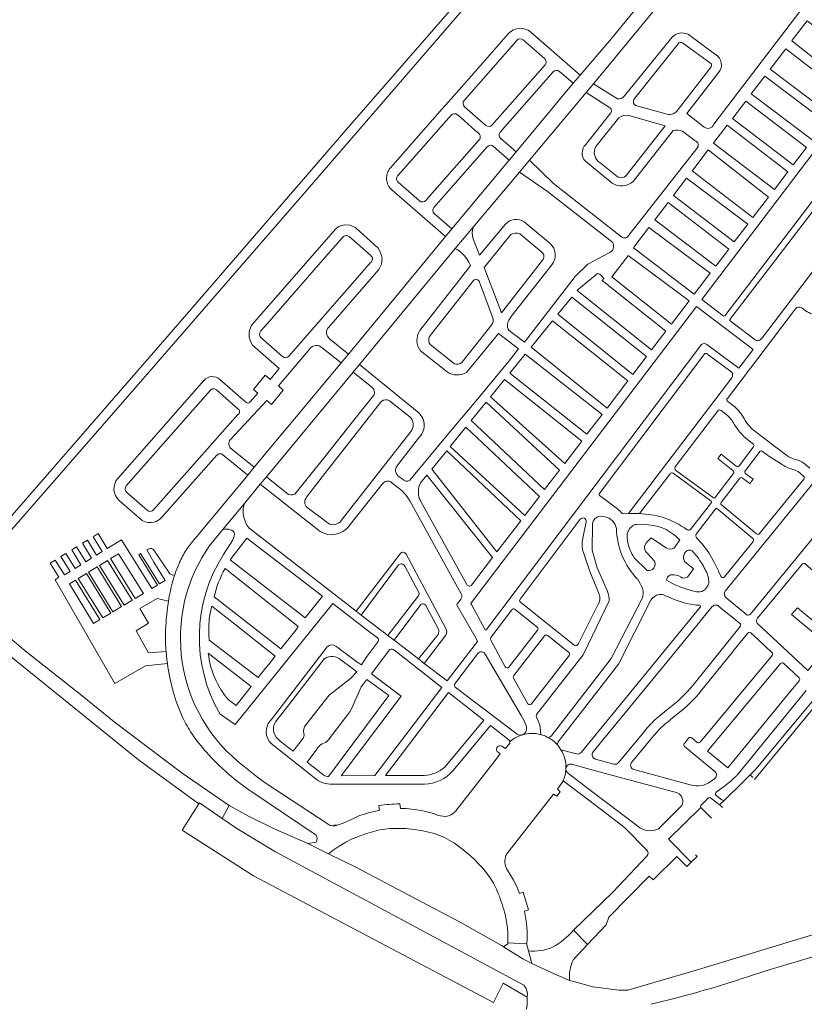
# Model space of a CAD drawing. Extents: x 145000 to 155000, y 457500 to 470000.
# Tile 346 of 548: x 149433 to 149608, y 464752 to 464972. Entities that reach past the tile are written whole.
import ezdxf

# ---------------------------------------------------------------- set-up
doc = ezdxf.new("R2010")
doc.units = 0
doc.header["$LTSCALE"] = 0.2
doc.header["$MEASUREMENT"] = 0
doc.layers.add('kant verharding', color=252, linetype='Continuous', lineweight=0)

msp = doc.modelspace()

# ---------------------------------------------------------------- linework, layer by layer
at = {"layer": 'kant verharding', "lineweight": 0}
for p, q in [((149560.93, 464957.49), (149582.02, 464983.12)), ((149542.01, 464968.66), (149540.95, 464967.47)), ((149557.95, 464959.37), (149546.92, 464968.97)), ((149582.05, 464968.41), (149588.09, 464963.95)), ((149531.56, 464956.79), (149540.95, 464967.47)), ((149543.85, 464967.14), (149532.09, 464953.76)), ((149550.01, 464963.1), (149545.26, 464967.23)), ((149567.8, 464954.78), (149578.03, 464967.42)), ((149579.71, 464966.39), (149570.11, 464954.27)), ((149587, 464961.97), (149580.68, 464966.6)), ((149538.34, 464948.29), (149550.11, 464961.68)), ((149551.92, 464960.11), (149540.15, 464946.72)), ((149556.36, 464957.58), (149553.33, 464960.21)), ((149579.72, 464951.72), (149587.05, 464961.22)), ((149543.67, 464942.32), (149556.36, 464957.58)), ((149557.95, 464959.37), (149556.36, 464957.58)), ((149559.29, 464955.54), (149560.93, 464957.49)), ((149560.93, 464957.49), (149566.25, 464954.08)), ((149531.56, 464956.79), (149526.73, 464951.29)), ((149546.63, 464940.45), (149559.29, 464955.54)), ((149564.71, 464952.06), (149559.29, 464955.54)), ((149526.73, 464951.29), (149515.71, 464938.77)), ((149532.17, 464952.36), (149536.93, 464948.2)), ((149559.16, 464943.97), (149564.76, 464951.02)), ((149570.24, 464952.62), (149577.26, 464950.7)), ((149529.2, 464950.47), (149518.17, 464937.92)), ((149531.42, 464949.85), (149530.61, 464950.56)), ((149534.49, 464947.17), (149531.42, 464949.85)), ((149566.54, 464949.92), (149561.43, 464943.49)), ((149535.35, 464946.42), (149534.49, 464947.17)), ((149578.59, 464947.05), (149569.71, 464935.69)), ((149583.49, 464944.76), (149580.71, 464946.92)), ((149524.41, 464932.45), (149535.45, 464945.01)), ((149540.24, 464945.31), (149543.67, 464942.32)), ((149537.26, 464943.43), (149525.39, 464929.93)), ((149542.15, 464940.49), (149538.67, 464943.53)), ((149542.15, 464940.49), (149543.67, 464942.32)), ((149568.77, 464923.74), (149583.89, 464943.06)), ((149590.09, 464905.79), (149618.76, 464943.34)), ((149619.71, 464942.24), (149591.25, 464904.95)), ((149529.38, 464925.13), (149542.15, 464940.49)), ((149544.4, 464937.8), (149546.63, 464940.45)), ((149565.04, 464935.32), (149559.09, 464940.21)), ((149518.17, 464937.92), (149517.31, 464936.94)), ((149534.12, 464925.54), (149544.4, 464937.8)), ((149562.39, 464939.85), (149566.1, 464936.86)), ((149517.4, 464935.53), (149522.16, 464931.4)), ((149598.25, 464900.66), (149626.03, 464937.19)), ((149516.04, 464933.82), (149521.74, 464928.84)), ((149523.57, 464931.49), (149524.41, 464932.45)), ((149521.74, 464928.84), (149527.96, 464923.42)), ((149525.48, 464928.51), (149529.38, 464925.13)), ((149527.96, 464923.42), (149529.38, 464925.13)), ((149530.14, 464920.75), (149534.12, 464925.54)), ((149551.25, 464921.88), (149545.46, 464926.72)), ((149505.12, 464923.33), (149500.74, 464918.31)), ((149506.35, 464897.28), (149527.96, 464923.42)), ((149511.34, 464919.19), (149506.53, 464923.42)), ((149544.5, 464924.06), (149549.36, 464919.99)), ((149508.82, 464894.96), (149530.14, 464920.75)), ((149500.74, 464918.31), (149487.75, 464903.41)), ((149506.9, 464912.63), (149511.29, 464917.67)), ((149534.17, 464913.68), (149524.42, 464901.19)), ((149496.7, 464900.93), (149506.9, 464912.63)), ((149538.43, 464905.48), (149535.5, 464913.32)), ((149605.85, 464907.35), (149590.68, 464887.41)), ((149607.73, 464907.19), (149607.24, 464907.55)), ((149487.75, 464903.41), (149486.81, 464902.34)), ((149531.59, 464895.37), (149538.35, 464903.92)), ((149591.32, 464904.64), (149596.85, 464900.47)), ((149486.89, 464900.94), (149491.71, 464896.72)), ((149493.12, 464896.82), (149496.7, 464900.93)), ((149506.35, 464897.28), (149502.16, 464900.69)), ((149504.74, 464895.33), (149500.5, 464898.68)), ((149524.57, 464899.39), (149529.97, 464895.11)), ((149537.07, 464835.95), (149584.91, 464899.41)), ((149504.74, 464895.33), (149506.35, 464897.28)), ((149522.42, 464897.98), (149528.3, 464893.32)), ((149585.69, 464897.42), (149562.15, 464866.17)), ((149586.34, 464897.21), (149591.45, 464893.4)), ((149507.39, 464893.23), (149508.82, 464894.96)), ((149521.65, 464884.48), (149508.82, 464894.96)), ((149488.09, 464869.9), (149507.39, 464893.23)), ((149511.59, 464889.91), (149507.39, 464893.23)), ((149474.21, 464891.42), (149455.03, 464869.59)), ((149483.5, 464886.53), (149477.75, 464891.64)), ((149475.59, 464889.19), (149456.91, 464867.94)), ((149481.89, 464884.95), (149477.01, 464889.28)), ((149507.58, 464882.53), (149512.03, 464888.11)), ((149520.01, 464883.33), (149515.46, 464886.86)), ((149590.77, 464886.71), (149592.35, 464885.49)), ((149462.97, 464862.58), (149481.77, 464883.79)), ((149588.57, 464884.63), (149579.08, 464872.15)), ((149590.74, 464883.59), (149589.27, 464884.72)), ((149501.12, 464874.41), (149507.58, 464882.53)), ((149504.77, 464860.18), (149520.31, 464880.08)), ((149618.19, 464878.96), (149590.23, 464844.45)), ((149593.29, 464872.37), (149596.53, 464876.64)), ((149596.49, 464877.19), (149595.24, 464878.17)), ((149464.84, 464860.92), (149477.08, 464874.73)), ((149478.43, 464874.86), (149483.96, 464870.32)), ((149480.38, 464876.12), (149485.41, 464872.06)), ((149494.46, 464866.05), (149501.12, 464874.41)), ((149598.01, 464875.62), (149594.73, 464871.34)), ((149595.73, 464839.29), (149624.24, 464874.11)), ((149483.96, 464870.32), (149485.41, 464872.06)), ((149607.7, 464872.97), (149609.05, 464871.88)), ((149483.96, 464870.32), (149472.22, 464856.2)), ((149486.74, 464868.27), (149488.09, 464869.9)), ((149488.09, 464869.9), (149492.63, 464866.28)), ((149571.16, 464861.75), (149577.92, 464870.64)), ((149578.62, 464870.74), (149587.08, 464864.51)), ((149579.18, 464871.45), (149587.59, 464865.26)), ((149587.87, 464865.25), (149591.96, 464870.59)), ((149483.21, 464864.01), (149486.74, 464868.27)), ((149486.74, 464868.27), (149500.04, 464857.77)), ((149506.48, 464858.98), (149513.89, 464868.29)), ((149515.94, 464868.71), (149517.16, 464867.74)), ((149593.46, 464869.67), (149589.3, 464864.23)), ((149597.87, 464857.29), (149607.69, 464869.41)), ((149456.99, 464866.53), (149461.56, 464862.49)), ((149562.22, 464865.77), (149565.92, 464863.05)), ((149455.34, 464864.66), (149459.9, 464860.62)), ((149478.32, 464858.11), (149483.21, 464864.01)), ((149532.73, 464845.98), (149522.49, 464864.46)), ((149587.13, 464864.23), (149582.5, 464858.24)), ((149589.37, 464863.67), (149597.16, 464857.22)), ((149497.16, 464863.11), (149501.83, 464859.6)), ((149562.36, 464861.14), (149563.46, 464861.03)), ((149587.9, 464862.55), (149583.72, 464857.15)), ((149596.35, 464856.21), (149588.61, 464862.63)), ((149557.95, 464860.5), (149544.55, 464842.71)), ((149558.5, 464856.24), (149559.29, 464859.89)), ((149475.7, 464854.95), (149478.32, 464858.11)), ((149508.06, 464840.04), (149484.18, 464858.58)), ((149580.08, 464855.89), (149578.84, 464854.06)), ((149590.08, 464847.68), (149596.42, 464855.51)), ((149463.08, 464853.6), (149466.42, 464848.68)), ((149508.06, 464840.04), (149517.88, 464852.8)), ((149519.18, 464852.68), (149528, 464836.15)), ((149572.99, 464852.82), (149574.49, 464851.14)), ((149509.22, 464839.15), (149517.53, 464850.33)), ((149518.88, 464850.07), (149522.04, 464844.15)), ((149572.85, 464849.05), (149569.95, 464851.93)), ((149597.42, 464838.48), (149607.43, 464850.57)), ((149466.89, 464848.16), (149467.64, 464847.97)), ((149467.28, 464846.78), (149467.64, 464847.97)), ((149588.7, 464848.97), (149588.72, 464848.95)), ((149588.72, 464848.95), (149589.24, 464847.79)), ((149579.08, 464842.56), (149576.78, 464843.5)), ((149466.29, 464842.25), (149466.21, 464841.68)), ((149521.91, 464843.38), (149515.13, 464834.61)), ((149516.52, 464833.55), (149522.5, 464841.51)), ((149523.47, 464841.46), (149526.38, 464836.01)), ((149531.44, 464842.8), (149530.67, 464841.78)), ((149533.71, 464841.54), (149536.72, 464835.99)), ((149544.64, 464842.02), (149556.62, 464832.44)), ((149590.38, 464843.05), (149595.03, 464839.22)), ((149475.93, 464841.12), (149481.04, 464837.1)), ((149508.06, 464840.04), (149509.22, 464839.15)), ((149509.22, 464839.15), (149515.13, 464834.61)), ((149538.07, 464834.12), (149542.74, 464840.32)), ((149543.45, 464840.41), (149548.38, 464836.47)), ((149558.15, 464808.56), (149584.62, 464840.89)), ((149587.32, 464841.03), (149585.33, 464838.6)), ((149590.36, 464839.83), (149588.73, 464841.16)), ((149592.05, 464838.44), (149590.36, 464839.83)), ((149583.9, 464836.84), (149576.54, 464827.86)), ((149585.33, 464838.6), (149583.9, 464836.84)), ((149593.46, 464837.27), (149592.05, 464838.44)), ((149526.32, 464834.84), (149521.95, 464829.38)), ((149528.04, 464834.7), (149523.24, 464828.39)), ((149548.46, 464835.77), (149542.08, 464827.57)), ((149583.6, 464824.21), (149593.54, 464836.57)), ((149595.21, 464835.14), (149592.53, 464831.81)), ((149597.69, 464833.56), (149595.94, 464835.19)), ((149512.97, 464833.23), (149510.3, 464829.67)), ((149515.13, 464834.61), (149516.52, 464833.55)), ((149516.52, 464833.55), (149521.95, 464829.38)), ((149541.25, 464827.64), (149538.03, 464833.58)), ((149543.13, 464825.66), (149550.01, 464834.51)), ((149550.72, 464834.6), (149555.41, 464830.85)), ((149600.61, 464830.82), (149597.69, 464833.56)), ((149503.64, 464832.18), (149504.07, 464831.85)), ((149504.53, 464831.51), (149504.07, 464831.85)), ((149505.33, 464830.91), (149504.53, 464831.51)), ((149505.79, 464830.57), (149505.33, 464830.91)), ((149506.58, 464829.96), (149505.79, 464830.57)), ((149535.15, 464830.57), (149530.04, 464823.81)), ((149591.73, 464830.81), (149587.32, 464825.33)), ((149592.53, 464831.81), (149591.73, 464830.81)), ((149488.53, 464828.09), (149487.92, 464827.31)), ((149507.23, 464827.26), (149504.67, 464829.16)), ((149507.04, 464829.62), (149506.58, 464829.96)), ((149507.84, 464829.02), (149507.04, 464829.62)), ((149508.3, 464828.68), (149507.84, 464829.02)), ((149521.95, 464829.38), (149523.24, 464828.39)), ((149555.49, 464830.15), (149547.13, 464819.39)), ((149584.67, 464810.87), (149600.66, 464830.13)), ((149603.22, 464828.38), (149606.64, 464825.18)), ((149576.54, 464827.86), (149563.13, 464811.48)), ((149546.28, 464819.39), (149543.09, 464825.11)), ((149606.68, 464824.49), (149604.18, 464821.44)), ((149530.13, 464823.11), (149543.62, 464812.82)), ((149592.86, 464803.51), (149608.23, 464822.35)), ((149548.58, 464815.63), (149548.2, 464816.44)), ((149548.96, 464814.67), (149548.58, 464815.63)), ((149577.57, 464815.48), (149576.8, 464814.83)), ((149548.96, 464814.67), (149549.14, 464812.54)), ((149571.7, 464812.61), (149572.63, 464813.74)), ((149498.83, 464802.91), (149489.13, 464810.53)), ((149542.42, 464811.09), (149542.15, 464810.83)), ((149545.12, 464812.5), (149544.92, 464812.44)), ((149563.13, 464811.48), (149560.83, 464808.67)), ((149567.75, 464807.83), (149571.7, 464812.61)), ((149574.32, 464812.32), (149569.38, 464806.35)), ((149581.11, 464810.58), (149582.07, 464811.73)), ((149582.77, 464811.79), (149583.97, 464810.8)), ((149553.66, 464809.16), (149557.11, 464808.22)), ((149587.9, 464804.28), (149581.17, 464809.87)), ((149561.34, 464807.08), (149565.44, 464805.96)), ((149566.48, 464806.29), (149567.75, 464807.83)), ((149554.76, 464804.97), (149554.74, 464804.74)), ((149559.87, 464800.41), (149555.06, 464804.07)), ((149556.28, 464805.86), (149561.37, 464804.48)), ((149561.37, 464804.48), (149579.57, 464799.53)), ((149569.89, 464804.75), (149582.67, 464801.28)), ((149597.1, 464804.88), (149595.75, 464803.55)), ((149558.59, 464798.86), (149554.15, 464802.25)), ((149586.85, 464802.01), (149587.83, 464802.69)), ((149595.75, 464803.55), (149593.88, 464801.71)), ((149595.75, 464803.55), (149596.35, 464802.95)), ((149485.09, 464799.62), (149499.19, 464790.12)), ((149570.73, 464792.12), (149559.87, 464800.41)), ((149593.88, 464801.71), (149590.14, 464798.02)), ((149567.39, 464792.15), (149558.59, 464798.86)), ((149586.52, 464798.44), (149584.79, 464796.74)), ((149588.96, 464796.87), (149586.93, 464798.42)), ((149589.48, 464797.98), (149588.23, 464798.94)), ((149590.14, 464798.02), (149588.96, 464796.87)), ((149479.79, 464796.77), (149478.22, 464793.85)), ((149517.91, 464796.09), (149517.81, 464797.09)), ((149580.58, 464796.76), (149575.38, 464791.56)), ((149584.77, 464796.3), (149587.15, 464793.89)), ((149589.17, 464796.71), (149588.96, 464796.87)), ((149589.59, 464796.29), (149589.17, 464796.71)), ((149489.66, 464791.63), (149497.31, 464788.25)), ((149501.89, 464785.98), (149497.31, 464788.25)), ((149502.98, 464786.76), (149501.89, 464785.98)), ((149508.12, 464782.9), (149501.89, 464785.98)), ((149583.93, 464785.38), (149582.65, 464784.12)), ((149583.93, 464785.38), (149583.58, 464785.74)), ((149559.56, 464765.78), (149556.45, 464768.97)), ((149546.02, 464766.03), (149546.43, 464764.4)), ((149559.56, 464765.78), (149556.41, 464762.42)), ((149546.43, 464764.4), (149547.14, 464761.53)), ((149592.95, 464757.87), (149593.78, 464758.14)), ((149555.59, 464757.77), (149556.53, 464757.52))]:
    msp.add_line(p, q, dxfattribs=at)
at = {"layer": 'kant verharding', "lineweight": 0, "flags": 128}
for points in [[(149689.04, 465108.63), (149684.58, 465102.74), (149679.4, 465095.03), (149677.96, 465093.24), (149676.62, 465091.73), (149673.97, 465089.6), (149671.05, 465087.58), (149666.53, 465085.79), (149640.39, 465076.11), (149625.69, 465069.14), (149617.19, 465064.97), (149612.89, 465062.26), (149610.17, 465060.3), (149606.89, 465057.88), (149601.55, 465053.76), (149590.45, 465044.45), (149588.38, 465042.14), (149588.1, 465042.22), (149580.92, 465034.31), (149574.97, 465027.41), (149551.49, 464999.73), (149507.15, 464948.77), (149468.94, 464904.45), (149418.13, 464846.13)], [(149644.54, 465075.47), (149641.98, 465074.54), (149627.73, 465068.07), (149618.38, 465063.26), (149615.26, 465061.38), (149612.16, 465059.16), (149606.46, 465054.93), (149599.5, 465049.27), (149589.21, 465040.31), (149582.73, 465033.16), (149554.23, 465000), (149497.16, 464933.88), (149459.1, 464889.96), (149419.71, 464844.83)], [(149578.26, 464983.86), (149564.55, 464967.13), (149557.95, 464959.37)], [(149587.67, 464948.45), (149608.94, 464976.43), (149603.05, 464981.18), (149598.62, 464975.69)], [(149605.14, 464967.19), (149608.44, 464971.5), (149621.92, 464961.09), (149618.42, 464956.51), (149605.02, 464967.03), (149605.14, 464967.19)], [(149614.05, 464950.79), (149617.16, 464954.87), (149603.68, 464965.28), (149600.18, 464960.71), (149613.52, 464950.7)], [(149588.78, 464960.04), (149581.63, 464950.85), (149585.51, 464947.83)], [(149596.01, 464955.26), (149599, 464959.16), (149612.62, 464948.93), (149609.59, 464944.97), (149596.01, 464955.26)], [(149591.87, 464949.84), (149594.77, 464953.63), (149608.31, 464943.3), (149605.36, 464939.44), (149591.82, 464949.77), (149591.87, 464949.84)], [(149568.47, 464937.38), (149576.86, 464948.11), (149568.75, 464950.41)], [(149613.71, 464947.23), (149584.97, 464909.43), (149589.78, 464905.8)], [(149587.71, 464944.4), (149590.63, 464948.22), (149604.15, 464937.85), (149601.14, 464933.93), (149587.59, 464944.24), (149587.71, 464944.4)], [(149582.98, 464938.23), (149586.45, 464942.76), (149599.85, 464932.23), (149596.38, 464927.7), (149582.86, 464938.07), (149582.98, 464938.23)], [(149546.63, 464940.45), (149552.02, 464935.27), (149567.18, 464923.33)], [(149544.4, 464937.8), (149550.69, 464933.47), (149565.18, 464922.09)], [(149578.79, 464932.75), (149581.61, 464936.43), (149595.21, 464926.17), (149592.21, 464922.25), (149578.67, 464932.59), (149578.79, 464932.75)], [(149577.49, 464931.04), (149574.54, 464927.19), (149588.09, 464916.86), (149590.98, 464920.64), (149577.49, 464931.04)], [(149503.48, 464925.07), (149485.55, 464904.55), (149484.72, 464903.53), (149484.29, 464902.31), (149484.28, 464901.01), (149484.7, 464899.77), (149484.99, 464899.28), (149490.96, 464894.06), (149488.94, 464891.61), (149487.79, 464892.6), (149485.2, 464889.42), (149486.22, 464888.6), (149484.51, 464886.66)], [(149513, 464920.88), (149508.1, 464925.33), (149507.88, 464925.49), (149506.73, 464926.01), (149505.47, 464926.07), (149504.51, 464925.8)], [(149541.33, 464926.18), (149535.54, 464919.27), (149534.13, 464922.96)], [(149569.87, 464921.09), (149569.76, 464920.93), (149583.31, 464910.6), (149586.89, 464915.3), (149573.24, 464925.49), (149569.87, 464921.09)], [(149549.52, 464918.16), (149540.41, 464906.49), (149536.58, 464916.54), (149542.47, 464923.9)], [(149530.14, 464920.75), (149530.56, 464920.56), (149530.95, 464920.32), (149531.54, 464919.83), (149532.13, 464919.19), (149532.67, 464918.51), (149533.14, 464917.77), (149533.55, 464917), (149533.37, 464916.79), (149522.27, 464902.5)], [(149501.96, 464903.27), (149513.13, 464916.11), (149513.69, 464917.28), (149513.84, 464918.67)], [(149564.23, 464919.73), (149559.61, 464917.32), (149556.83, 464914.52), (149545.56, 464899.94), (149542.47, 464902.22)], [(149568.5, 464919.09), (149564.95, 464914.49), (149578.22, 464903.95), (149582.16, 464909.1), (149568.62, 464919.25), (149568.5, 464919.09)], [(149542.08, 464904.81), (149542.82, 464905.93), (149551.64, 464917.17)], [(149563.16, 464914.11), (149562.84, 464913.67), (149577.02, 464902.38), (149573.82, 464898.2), (149557.29, 464911.45), (149557.53, 464911.74), (149561.77, 464915.21)], [(149556.04, 464909.91), (149552.96, 464906.13), (149569.63, 464892.72), (149572.72, 464896.76), (149556.04, 464909.91)], [(149586.13, 464899.43), (149593.26, 464894.11), (149596.44, 464898.28), (149583.8, 464907.87), (149533.76, 464841.95)], [(149551.76, 464904.66), (149546.99, 464898.79), (149563.92, 464885.25), (149568.53, 464891.28), (149551.76, 464904.66)], [(149532.63, 464893.2), (149539.74, 464901.89), (149544.19, 464898.44), (149542.11, 464895.78), (149533.97, 464885.89), (149529.47, 464880.58), (149520.04, 464869.17)], [(149497.75, 464898.43), (149490.77, 464890.2), (149491.86, 464889.2), (149489.26, 464886.07), (149488.21, 464886.95), (149480.1, 464878.25)], [(149542.31, 464893.05), (149545.72, 464897.23), (149562.81, 464883.8), (149559.43, 464879.4), (149542.31, 464893.05)], [(149485.41, 464872.06), (149499.24, 464888.7), (149504.74, 464895.33)], [(149591.65, 464891.99), (149568.68, 464861.78), (149567.49, 464861.72)], [(149558.29, 464877.9), (149541.12, 464891.59), (149537.99, 464887.74), (149554.48, 464872.92), (149558.29, 464877.9)], [(149513.75, 464886.8), (149499.73, 464868.99), (149497.05, 464865.41)], [(149533.69, 464882.45), (149550.02, 464867.09), (149553.34, 464871.42), (149537.01, 464886.54), (149533.69, 464882.45)], [(149548.88, 464865.59), (149545.61, 464861.32), (149529, 464876.7), (149532.5, 464881), (149548.88, 464865.59)], [(149518.3, 464869.5), (149517.64, 464869.92), (149517.36, 464870.18), (149517.13, 464870.49), (149516.96, 464870.84), (149516.86, 464871.21), (149516.84, 464871.5), (149516.87, 464871.79), (149516.96, 464872.07), (149517.1, 464872.32), (149522.19, 464878.83)], [(149596.77, 464880.13), (149598.06, 464879.12), (149603.92, 464874.71)], [(149544.69, 464860.12), (149539.41, 464853.22), (149524.91, 464871.67), (149528.23, 464875.76), (149544.69, 464860.12)], [(149591.92, 464871.37), (149588.53, 464874.04), (149589.27, 464874.98), (149592.64, 464872.33)], [(149602.65, 464872.81), (149600.16, 464874.36), (149598.5, 464875.61)], [(149521.96, 464866), (149521.92, 464866.6), (149521.95, 464867.2), (149522.09, 464867.91), (149522.39, 464868.58), (149523.82, 464870.34), (149538.45, 464851.95), (149533.76, 464845.83)], [(149594.83, 464870.61), (149596.4, 464869.38), (149595.67, 464868.42), (149594.08, 464869.67)], [(149607.62, 464870.11), (149606.42, 464871.09), (149606.24, 464871.2), (149605.77, 464871.43), (149605.27, 464871.59)], [(149520.03, 464864.57), (149531.48, 464843.9), (149531.59, 464843.56)], [(149568.68, 464861.78), (149569.8, 464861.8), (149571.16, 464861.75)], [(149587.9, 464862.55), (149588.2, 464862.96), (149588.61, 464862.63)], [(149563.98, 464844.44), (149561.73, 464849.67), (149560.61, 464853.58), (149560.64, 464859.43)], [(149569.82, 464859.16), (149570.14, 464859.29), (149570.48, 464859.34), (149571.47, 464859.37), (149572.47, 464859.32)], [(149466.06, 464828.36), (149461.17, 464827.82), (149454.4, 464823.91), (149441.07, 464846.99), (149441.91, 464847.62), (149440, 464850.72), (149441.11, 464851.41), (149443.15, 464848.09), (149444.43, 464848.87), (149442.38, 464852.19), (149443.49, 464852.88), (149445.54, 464849.55), (149446.81, 464850.34), (149444.77, 464853.66), (149445.87, 464854.34), (149447.92, 464851.02), (149449.2, 464851.81), (149447.15, 464855.13), (149448.26, 464855.81), (149450.3, 464852.49), (149451.58, 464853.28), (149449.54, 464856.6), (149450.64, 464857.28), (149452.69, 464853.96), (149455.87, 464855.92), (149462.57, 464845.05), (149463.86, 464845.82), (149459.68, 464852.59), (149460.11, 464852.85), (149464.29, 464846.07), (149465.57, 464846.84), (149463.05, 464850.94), (149461.48, 464853.66), (149461.92, 464853.91)], [(149479.29, 464858.31), (149479.63, 464858.28), (149479.96, 464858.2), (149480.33, 464858.04), (149480.67, 464857.84), (149480.83, 464857.68), (149480.95, 464857.49), (149480.99, 464857.33), (149480.99, 464857.16), (149480.92, 464856.72), (149480.79, 464856.28), (149480.64, 464855.89), (149480.44, 464855.51), (149480.21, 464855.16), (149479.95, 464854.83), (149478.55, 464852.65)], [(149568.45, 464855.72), (149568.38, 464856.28), (149568.36, 464856.84), (149568.4, 464857.19), (149568.49, 464857.52)], [(149635.27, 464855.2), (149637.5, 464853.22), (149640.47, 464856.71), (149644.64, 464853.21), (149635.91, 464842.96), (149632.54, 464841.95), (149615.92, 464823.2), (149615.39, 464822.65), (149614.81, 464822.15), (149614.6, 464822), (149613.66, 464821.42), (149612.28, 464820.61), (149611.23, 464819.82), (149610.41, 464819.09), (149596.73, 464802.55)], [(149496.7, 464838.5), (149500.56, 464843.36), (149483.76, 464856.29), (149480.07, 464851.46), (149496.7, 464838.5)], [(149577.11, 464854.02), (149573.72, 464856.38), (149572.75, 464855.4)], [(149458.89, 464842.84), (149460.71, 464843.94), (149455.18, 464852.82), (149453.41, 464851.73), (149458.89, 464842.84)], [(149562.14, 464843.77), (149560.09, 464848.87), (149558.67, 464853.07)], [(149586.87, 464852.5), (149587.82, 464850.75), (149588.7, 464848.97)], [(149452.75, 464851.32), (149450.97, 464850.22), (149456.43, 464841.37), (149458.22, 464842.44), (149452.75, 464851.32)], [(149585.93, 464845.07), (149585.66, 464844.8), (149585.35, 464844.59), (149585, 464844.43), (149584.64, 464844.34), (149584.23, 464844.31), (149583.82, 464844.36), (149582.61, 464844.63), (149581.42, 464844.97), (149580.32, 464845.36), (149579.24, 464845.81), (149578.19, 464846.32), (149577.17, 464846.9), (149577.23, 464847.24), (149577.37, 464847.56), (149577.49, 464847.73), (149577.64, 464847.87), (149577.87, 464848), (149578.11, 464848.08), (149578.46, 464848.13), (149578.82, 464848.13), (149579.3, 464848.06), (149579.76, 464847.93), (149580.23, 464847.63), (149580.73, 464847.4), (149581.27, 464847.42), (149581.79, 464847.57), (149583.16, 464849.45), (149581.15, 464851.05)], [(149607.91, 464850.6), (149611.03, 464847.91), (149620.26, 464840.78), (149618.81, 464839.03), (149614.18, 464842.82), (149612.89, 464841.3), (149617.46, 464837.43), (149614.56, 464833.94), (149606.27, 464840.79), (149604.97, 464839.26), (149613.28, 464832.41), (149608.58, 464826.78), (149597.4, 464837.25)], [(149448.05, 464848.43), (149446.24, 464847.32), (149451.67, 464838.52), (149453.48, 464839.61), (149448.05, 464848.43)], [(149450.43, 464849.9), (149448.52, 464848.71), (149453.95, 464839.89), (149455.88, 464841.05), (149450.43, 464849.9)], [(149478.9, 464849.51), (149495.17, 464836.6), (149494.62, 464835.82), (149491.3, 464831.6), (149476.47, 464843.2)], [(149449.6, 464837.29), (149451.03, 464838.15), (149445.62, 464846.93), (149444.28, 464846.1), (149449.6, 464837.29)], [(149419.82, 464843.41), (149433.86, 464831.62), (149434.42, 464831.17)], [(149465.76, 464831.02), (149461.86, 464830.74), (149459.09, 464835.66), (149461.87, 464837.33), (149459.93, 464840.58), (149463.81, 464842.84), (149466.29, 464842.25)], [(149477.78, 464817.11), (149481.11, 464814.78), (149502.91, 464841.7), (149510.81, 464835.6), (149512.8, 464834.1)], [(149533.71, 464841.54), (149533.58, 464841.75), (149533.76, 464841.95)], [(149548.24, 464816.97), (149558.58, 464830.33), (149558.73, 464830.61), (149564.37, 464842.3)], [(149571.71, 464842.81), (149564.84, 464829.46), (149551.45, 464812.18)], [(149573.65, 464842.47), (149566.48, 464828.25), (149553.06, 464810.93)], [(149557.33, 464832.52), (149557.57, 464832.82), (149561.96, 464841.6)], [(149419.07, 464840.04), (149432.1, 464829.15), (149459.61, 464806.88), (149473.06, 464797.1)], [(149530.62, 464841.15), (149534.77, 464833.94), (149535.05, 464833.26), (149528.31, 464824.51), (149523.24, 464828.39)], [(149481.04, 464837.1), (149490.05, 464830.02), (149488.53, 464828.09)], [(149487.92, 464827.31), (149486.28, 464825.22), (149475.39, 464833.53)], [(149434.42, 464831.17), (149447.1, 464821.2), (149454.23, 464815.4), (149469.38, 464803.92), (149479.79, 464796.77)], [(149466.06, 464828.36), (149465.95, 464829.21), (149465.76, 464831.02)], [(149479.6, 464820.33), (149481.38, 464819.03), (149484.74, 464823.27), (149475.16, 464830.66)], [(149488.92, 464815.6), (149489.13, 464815.83), (149501.59, 464832.06)], [(149515.39, 464831.3), (149511.46, 464826.07), (149518.09, 464821.1), (149504.71, 464803.38), (149512.23, 464803.4), (149527.13, 464823.03), (149517.02, 464830.93), (149516.3, 464831.46)], [(149545.81, 464814.71), (149545.62, 464815.25), (149545.39, 464815.77), (149545.12, 464816.27), (149544.81, 464816.75), (149536.82, 464830.47)], [(149501, 464829.45), (149492.36, 464818.23), (149490.11, 464815.37)], [(149510.3, 464829.67), (149509.27, 464828.06), (149508.3, 464828.68)], [(149588.82, 464806.77), (149586.29, 464808.87), (149602.49, 464828.33)], [(149507.23, 464827.26), (149508.19, 464826.51), (149506.83, 464825.06)], [(149496.86, 464814.72), (149502.04, 464821.28), (149506.83, 464825.06)], [(149501.81, 464811.31), (149506.66, 464817.62), (149507.25, 464818.74), (149507.77, 464819.96), (149508.33, 464821.12), (149509.19, 464823.15), (149510.47, 464824.82), (149515.38, 464821.26), (149501.94, 464803.21)], [(149582.34, 464822.7), (149582.58, 464822.97), (149583.32, 464823.86), (149583.6, 464824.21)], [(149587.32, 464825.33), (149585.02, 464822.47), (149584.25, 464821.54), (149583.65, 464820.86)], [(149527.79, 464805.27), (149536.49, 464815.72), (149528.59, 464821.9), (149514.57, 464803.4), (149523.22, 464803.39)], [(149575.36, 464816.5), (149576.66, 464817.6), (149579.65, 464820), (149580.2, 464820.48), (149581.02, 464821.28), (149581.82, 464822.11), (149582.34, 464822.7)], [(149583.65, 464820.86), (149583.43, 464820.62), (149582.59, 464819.73), (149581.69, 464818.86), (149581.06, 464818.31), (149578.06, 464815.9), (149577.57, 464815.48)], [(149604.18, 464821.44), (149590.78, 464805.14), (149588.82, 464806.77)], [(149610.21, 464820.51), (149609.53, 464819.9), (149597.1, 464804.88)], [(149542.42, 464811.09), (149538, 464814.54), (149529.64, 464804.55)], [(149491.18, 464811.1), (149494.08, 464808.82), (149496.07, 464811.43)], [(149542.34, 464810.67), (149541.32, 464809.47), (149540.48, 464809.94)], [(149500.88, 464803.48), (149497.19, 464806.38), (149499.32, 464809.29)], [(149539.71, 464808.59), (149540.15, 464808.24), (149538.51, 464806.1), (149530.22, 464795.52)], [(149552.92, 464810.18), (149553.29, 464809.71), (149553.66, 464809.16)], [(149501.82, 464792.55), (149487.63, 464801.93), (149486.1, 464803.07), (149484.6, 464804.24), (149483.13, 464805.44)], [(149545.51, 464773.19), (149546.41, 464773.48), (149545.25, 464777.42), (149544.45, 464777.17), (149543.81, 464778.67), (149543.1, 464780.14), (149541.52, 464782.72), (149541.28, 464783.29), (149541.2, 464783.64), (149541.16, 464784), (149541.16, 464784.4), (149541.2, 464784.79), (149541.29, 464785.2), (149541.42, 464785.59), (149541.59, 464785.96), (149541.8, 464786.31), (149551.96, 464799.25), (149552.72, 464798.79), (149553.51, 464799.82), (149552.87, 464800.39), (149553.95, 464801.83), (149554.15, 464802.25)], [(149523.24, 464801.51), (149511.25, 464801.52), (149502.78, 464801.48)], [(149546.14, 464754.06), (149540.76, 464757.2), (149538.61, 464752.88), (149485.26, 464781.1), (149469.33, 464791.26), (149473.06, 464797.1)], [(149478.22, 464793.85), (149473.19, 464797.31), (149473.06, 464797.1)], [(149489.66, 464791.63), (149484.15, 464794.34), (149479.79, 464796.77)], [(149513.12, 464796.72), (149513.25, 464795.69), (149512.13, 464795.44), (149511.01, 464795.16), (149509.9, 464794.84), (149508.81, 464794.48), (149507.48, 464793.87), (149506.18, 464793.22), (149505.18, 464792.81), (149504.16, 464792.46), (149503.88, 464792.38)], [(149528.35, 464794.33), (149527.85, 464794.28), (149526.81, 464794.41), (149526.35, 464794.55), (149525.26, 464794.98), (149524.09, 464795.29), (149522.89, 464795.53)], [(149582.65, 464784.12), (149577.6, 464789.24), (149584.77, 464796.3)], [(149478.22, 464793.85), (149481.51, 464791.63), (149490.1, 464786.42), (149545.38, 464756.74), (149545.88, 464756.01), (149546.19, 464754.93), (149546.14, 464754.06)], [(149503.12, 464792.37), (149503.39, 464792.34), (149503.67, 464792.35), (149503.88, 464792.38)], [(149572.71, 464786.9), (149567.97, 464791.71), (149567.39, 464792.15)], [(149497.31, 464788.25), (149499.14, 464788.61), (149499.22, 464788.76)], [(149508.57, 464789.87), (149507.22, 464789.33), (149505.78, 464788.6), (149504.26, 464787.67), (149502.98, 464786.76)], [(149568.5, 464755.61), (149585.03, 464760.45), (149606.65, 464767.07), (149629.07, 464773.84), (149654.55, 464781.76), (149674.19, 464787.21)], [(149556.45, 464768.97), (149565.21, 464777.45), (149572.79, 464785.44)], [(149582.65, 464784.12), (149581.64, 464783.13), (149579.42, 464785.38), (149574.16, 464780.19), (149573.27, 464780.98), (149564.27, 464771.9), (149563.68, 464770.19), (149559.56, 464765.78)], [(149508.12, 464782.9), (149519.79, 464776.74), (149531.25, 464770.77), (149540.39, 464765.53), (149540.87, 464765.23)], [(149632.89, 464770.16), (149608.45, 464762.65), (149602, 464760.74)], [(149540.87, 464765.23), (149541.8, 464765.93), (149541.81, 464766.16)], [(149540.87, 464765.23), (149545.17, 464762.62), (149547.14, 464761.53)], [(149541.81, 464766.16), (149545.73, 464765.94), (149546.02, 464766.03)], [(149547.14, 464761.53), (149552.8, 464758.92), (149555.59, 464757.77)], [(149593.78, 464758.14), (149600.46, 464760.28), (149602, 464760.74)], [(149556.53, 464757.52), (149560.73, 464756.39), (149566.6, 464755.65), (149568.5, 464755.61)], [(149545.99, 464751.36), (149546.1, 464752.33), (149546.14, 464754.06)]]:
    msp.add_lwpolyline(points, dxfattribs=at)
at = {"layer": 'kant verharding', "lineweight": 0}
for centre, radius, start, end in [((149544.62, 464966.33), 3.5, 48.9931, 138.2134), ((149544.6, 464966.47), 1, 49.0157, 138.6287), ((149580.35, 464965.79), 0.874, 67.5345, 137.2243), ((149549.35, 464962.34), 1, 318.7815, 48.9004), ((149586.65, 464961.57), 0.531, 318.3671, 48.9277), ((149552.68, 464959.46), 0.998, 48.8772, 138.7672), ((149532.85, 464953.1), 1, 138.7413, 227.6365), ((149566.44, 464955.72), 1.65, 263.4097, 325.2549), ((149570.83, 464953.49), 1.06, 132.7338, 236.2598), ((149564.12, 464951.51), 0.803, 322.5074, 43.0135), ((149577.79, 464952.87), 2.24, 256.2491, 329.2221), ((149529.95, 464949.81), 0.999, 48.9077, 138.7313), ((149568.24, 464947.44), 3.01, 80.2671, 124.5606), ((149537.59, 464948.95), 0.999, 228.8174, 318.7351), ((149540.9, 464946.06), 0.999, 138.6452, 228.886), ((149579.43, 464943.6), 3.56, 69.0063, 103.7603), ((149586.35, 464948.95), 1.41, 233.1263, 339.0788), ((149534.7, 464945.67), 0.999, 318.64, 48.9666), ((149583.22, 464943.8), 1, 312.5103, 74.4022), ((149538.01, 464942.78), 0.999, 48.9077, 138.7313), ((149563.72, 464942.15), 2.65, 149.7699, 239.9516), ((149518.34, 464936.45), 3.5, 138.6727, 228.8894), ((149518.06, 464936.28), 1, 138.6653, 229.0112), ((149567.06, 464938.12), 1.58, 232.4978, 332.1543), ((149522.82, 464932.15), 1, 229.0157, 318.6287), ((149526.14, 464929.27), 0.999, 138.644, 229.0379), ((149543.69, 464924.17), 3.11, 55.2712, 139.613), ((149505.9, 464922.7), 3.39, 114.2108, 135.7287), ((149505.87, 464922.67), 1, 48.6757, 138.8503), ((149567.78, 464924.26), 1.11, 236.9151, 332.3589), ((149507.18, 464917.39), 6.78, 10.8304, 30.9495), ((149548.99, 464919.32), 3.41, 320.9587, 48.4436), ((149510.73, 464918.45), 0.962, 305.6389, 50.4526), ((149534.74, 464913.15), 0.778, 12.4827, 137.1674), ((149606.65, 464906.75), 0.999, 53.399, 142.8035), ((149536.62, 464904.8), 1.93, 333.0436, 20.5518), ((149589.94, 464906), 0.251, 230.2126, 305.2959), ((149591.49, 464904.84), 0.258, 155.4491, 230.0457), ((149487.57, 464901.68), 1, 138.999, 227.4835), ((149525.45, 464900.34), 3.84, 145.7808, 217.9666), ((149525.96, 464900.41), 1.72, 153.1253, 216.3492), ((149597.45, 464901.27), 0.998, 232.8646, 322.8559), ((149499.24, 464897.29), 1.88, 47.7503, 142.4923), ((149492.37, 464897.48), 1, 228.8675, 318.8252), ((149530.53, 464896.76), 1.75, 251.1804, 307.1576), ((149476.09, 464889.76), 2.5, 48.4344, 138.6517), ((149530.56, 464896.73), 4.1, 236.5077, 300.3181), ((149476.34, 464888.53), 1, 48.5156, 138.6875), ((149510.68, 464888.74), 1.48, 335.1669, 52.1823), ((149591.08, 464887.11), 0.5, 142.7149, 232.1409), ((149514.65, 464885.7), 1.42, 54.7607, 129.1823), ((149481.43, 464884.42), 0.709, 298.5583, 49.4442), ((149518.19, 464881.52), 2.56, 325.9039, 44.8767), ((149519.38, 464881.42), 3.82, 317.3858, 53.3686), ((149588.97, 464884.33), 0.501, 52.3445, 142.7061), ((149585.42, 464877.88), 7.81, 29.2609, 47.0268), ((149602.51, 464887.42), 9.28, 209.1355, 231.8185), ((149481.12, 464877.3), 1.39, 136.9485, 237.7119), ((149596.23, 464876.9), 0.391, 319.2532, 47.8864), ((149598.25, 464875.34), 0.366, 46.3771, 130.5896), ((149607.84, 464880.53), 7.02, 236.0389, 253.6242), ((149579.47, 464871.85), 0.499, 142.6781, 233.7869), ((149592.95, 464872.64), 0.439, 224.7949, 321.3318), ((149591.67, 464870.97), 0.474, 307.6285, 57.9712), ((149593.77, 464869.28), 0.496, 50.5565, 129.0786), ((149595.02, 464871.01), 0.44, 130.464, 243.902), ((149607.31, 464869.73), 0.499, 320.8928, 51.1252), ((149457.66, 464867.28), 3.5, 138.7016, 228.4684), ((149457.66, 464867.28), 1, 138.684, 228.4636), ((149493.72, 464867.62), 1.73, 230.8989, 295.0519), ((149498.28, 464864.32), 1.65, 138.6194, 227.2124), ((149562.45, 464866.01), 0.333, 152.0135, 227.9216), ((149587.74, 464865.42), 0.217, 227.8969, 308.8531), ((149589.63, 464863.99), 0.412, 144.0275, 230.9748), ((149462.22, 464863.24), 1, 228.5438, 318.4269), ((149567.49, 464862.2), 0.485, 210.0838, 270.3681), ((149569.6, 464835.7), 26.1, 75.3036, 86.5697), ((149462.22, 464863.24), 3.5, 228.4798, 318.4707), ((149502.6, 464861.93), 4.88, 238.4223, 322.7804), ((149502.98, 464861.51), 2.23, 238.8967, 323.4607), ((149558.55, 464860.04), 0.75, 347.8445, 142.944), ((149570.14, 464842.32), 19.59, 53.6611, 71.9053), ((149582.97, 464858.85), 16.97, 181.4357, 223.4205), ((149584.64, 464856.85), 0.975, 161.8878, 210.0775), ((149597.48, 464857.61), 0.501, 230.4812, 320.9721), ((149488.16, 464842.06), 21.31, 138.4179, 147.1192), ((149573.95, 464854.22), 1.69, 135.2642, 235.629), ((149596.03, 464855.82), 0.501, 321.0462, 50.2128), ((149488.54, 464841.87), 21.74, 147.2439, 155.7729), ((149507.35, 464834.24), 34.18, 147.4159, 210.0888), ((149494.58, 464839.21), 28.33, 155.874, 161.9938), ((149467.04, 464848.76), 0.618, 187.4097, 255.953), ((149589.69, 464848), 0.5, 204.4854, 320.9305), ((149559.97, 464842.87), 2.35, 327.4531, 22.6006), ((149560.01, 464842.61), 4.37, 355.9187, 24.771), ((149575.95, 464841.02), 2.72, 99.4625, 147.6026), ((149575.9, 464842.07), 1.68, 58.5196, 103.7383), ((149591.01, 464843.82), 1, 140.9776, 230.5892), ((149519.95, 464833.83), 54.31, 171.6918, 178.7979), ((149530.9, 464841.45), 0.41, 124.6199, 227.6925), ((149544.95, 464842.41), 0.499, 142.9238, 231.4283), ((149584.47, 464841.08), 0.246, 309.1257, 90.8616), ((149588.1, 464840.39), 1, 50.5692, 140.6184), ((149595.35, 464839.61), 0.5, 230.4497, 320.73), ((149593.15, 464836.88), 0.5, 321.1399, 50.6053), ((149504.75, 464834.12), 39.11, 178.7536, 184.5502), ((149536.9, 464836.04), 0.189, 196.3415, 331.5205), ((149595.6, 464834.83), 0.5, 46.8323, 141.1496), ((149556.94, 464832.83), 0.501, 231.3926, 321.9989), ((149494.06, 464832.66), 19, 186.0342, 220.4553), ((149515.95, 464830.77), 0.77, 62.5355, 136.5924), ((149535.95, 464829.96), 1, 30.2967, 142.8127), ((149600.27, 464830.45), 0.502, 320.4225, 46.7614), ((149515.45, 464835.4), 49.89, 188.1034, 195.3823), ((149502.66, 464826.96), 2.98, 47.4468, 123.646), ((149530.43, 464823.51), 0.498, 142.7706, 232.8695), ((149504.34, 464832.38), 38.38, 195.4423, 204.861), ((149491.36, 464826.34), 24.06, 204.8084, 214.3842), ((149492.84, 464813.79), 3.16, 150.0242, 238.3328), ((149505.05, 464835.66), 40.62, 214.3324, 221.6558), ((149494.94, 464812.49), 1.55, 316.9357, 12.6097), ((149544.61, 464813.82), 1.41, 224.9549, 282.6091), ((149544.61, 464813.82), 1.41, 291.0309, 358.0482), ((149547.2, 464805.23), 7.57, 75.1916, 105.9776), ((149543.55, 464813.71), 2.47, 1.249, 23.77), ((149589.76, 464799.54), 20.05, 130.2958, 140.3931), ((149499.82, 464812.95), 2.58, 285.4758, 320.5781), ((149547.19, 464805.25), 7.54, 107.5445, 129.2482), ((149553.55, 464810.45), 0.682, 135.3405, 203.3371), ((149584.29, 464811.18), 0.498, 230.0696, 320.4807), ((149515.2, 464844.7), 54.21, 221.6613, 228.9609), ((149540.09, 464809.26), 0.78, 60.4101, 240.2824), ((149547.19, 464805.23), 7.57, 357.9911, 31.2862), ((149557.38, 464809.19), 0.998, 254.7086, 320.7285), ((149561.6, 464808.04), 0.999, 140.656, 254.8099), ((149565.71, 464806.93), 1, 254.8047, 320.4268), ((149570.15, 464805.72), 1, 140.4408, 254.8122), ((149522.52, 464811.57), 8.21, 274.8783, 309.8832), ((149547.14, 464805.25), 7.63, 336.8107, 356.1683), ((149587.26, 464803.51), 0.999, 304.9543, 50.2858), ((149515, 464844.51), 53.94, 228.9854, 236.3218), ((149583.98, 464806.1), 5, 254.7863, 304.9824), ((149570.16, 464826.68), 32.44, 303.9, 313.8459), ((149570.97, 464825.86), 31.29, 313.824, 314.4132), ((149586.7, 464797.94), 0.537, 64.9454, 109.7351), ((149518.15, 464761.98), 35.11, 90.5656, 98.243), ((149517.56, 464770.71), 25.39, 77.863, 89.2044), ((149585.03, 464796.51), 0.335, 137.486, 218.8441), ((149525.79, 464741.56), 51.29, 104.6825, 109.6202), ((149516.07, 464778.62), 12.98, 94.8125, 104.6455), ((149517.28, 464764.11), 27.54, 84.8743, 94.7886), ((149516.84, 464759.18), 32.49, 75.7571, 84.8807), ((149520.82, 464774.94), 16.23, 66.7808, 75.6881), ((149521.74, 464777.19), 13.8, 56.8672, 66.614), ((149509.33, 464758.19), 36.5, 47.0823, 56.8507), ((149571.92, 464786.13), 1.11, 321.2344, 44.5411), ((149516.86, 464766.3), 25.43, 35.3375, 47.0572), ((149522.38, 464770.23), 18.66, 23.6302, 35.317), ((149510.35, 464764.98), 31.77, 14.6252, 23.6003), ((149518.95, 464767.23), 22.89, 5.6924, 14.627), ((149524.97, 464768.1), 21.16, 354.3638, 13.9199), ((149518.78, 464767.23), 23.06, 357.3402, 5.6458), ((149543.05, 464780.77), 17.86, 299.1573, 318.616), ((149547.68, 464774.39), 10.07, 262.8635, 293.8664), ((149564.25, 464758.63), 8.71, 154.1876, 185.6799), ((149514.77, 464999.47), 253.93, 283.42, 287.9314)]:
    msp.add_arc(centre, radius, start, end, dxfattribs=at)
at = {"layer": 'kant verharding', "lineweight": 0, "extrusion": (0, 0, -1)}
for centre, radius, start, end in [((-149580.57, 464965.74), 3.05, 33.4907, 118.8665), ((-149586.69, 464961.69), 2.67, 121.8093, 218.1564), ((-149561.06, 464942.05), 2.7, 316.981, 45.1527), ((-149567.14, 464938.57), 3.86, 228.1676, 302.8512), ((-149537.24, 464924.27), 3.37, 337.092, 22.1095), ((-149543.63, 464922.11), 2.13, 56.9785, 113.9477), ((-149563.75, 464921.29), 1.63, 150.9778, 252.8683), ((-149548.7, 464919.01), 1.18, 123.8695, 226.3856), ((-149561.42, 464913.34), 1.91, 100.8089, 156.2888), ((-149611.89, 464912.43), 6.69, 279.6507, 308.4246), ((-149503.13, 464902.06), 1.68, 305.0748, 45.8356), ((-149543.29, 464903.55), 1.55, 331.3622, 1.1591), ((-149544.26, 464903.54), 2.52, 0.8994, 30.2258), ((-149543.33, 464903.56), 1.59, 302.4848, 331.577), ((-149585.53, 464898.67), 0.968, 50.0379, 127.9866), ((-149585.74, 464896.45), 0.969, 86.6127, 127.9254), ((-149590.86, 464892.6), 1, 126.7621, 217.2172), ((-149483.95, 464887.04), 0.674, 213.5206, 311.5729), ((-149585.46, 464877.9), 10.25, 132.2168, 150.7776), ((-149602.51, 464887.42), 11.77, 308.159, 330.8584), ((-149477.82, 464874.12), 0.961, 39.262, 129.4342), ((-149607.83, 464880.5), 9.27, 286.0425, 303.9649), ((-149604.44, 464868.15), 5.82, 104.1091, 124.001), ((-149578.32, 464870.34), 0.499, 37.0798, 126.5446), ((-149515.09, 464867.64), 1.36, 28.4362, 128.3739), ((-149512.28, 464860.44), 8.77, 123.7699, 151.9748), ((-149519.36, 464870.33), 1.35, 239.6498, 322.0483), ((-149525.21, 464866.25), 3.26, 326.586, 355.4981), ((-149488.84, 464862.22), 5.91, 321.9848, 17.5729), ((-149586.87, 464864.33), 0.279, 140.0959, 202.9204), ((-149562.65, 464859.13), 2.03, 8.6308, 81.9699), ((-149562.9, 464857.94), 3.14, 100.2354, 171.1645), ((-149562.81, 464858.64), 5.4, 125.2132, 142.0747), ((-149570.89, 464857.11), 2.32, 39.0286, 62.5545), ((-149571.05, 464841.79), 17.59, 94.6379, 102.6451), ((-149572.95, 464850.33), 8.84, 102.7171, 113.9645), ((-149479.26, 464855.98), 2.33, 66.314, 90.8161), ((-149571.93, 464856.26), 3.66, 20.2337, 39.0903), ((-149572.07, 464848.39), 10.97, 114.0594, 125.4824), ((-149572.09, 464848.41), 10.94, 125.4127, 136.8604), ((-149582.01, 464858.78), 0.725, 227.6528, 291.2277), ((-149504.91, 464834.03), 35.94, 307.3051, 35.6142), ((-149563.82, 464854.94), 5.48, 340.0438, 13.7087), ((-149578.42, 464857.49), 10.12, 338.3261, 349.9368), ((-149570.01, 464842.24), 19.74, 134.3095, 148.6719), ((-149462.32, 464853.08), 0.923, 64.6351, 145.6404), ((-149518.5, 464852.43), 0.726, 30.9819, 159.7161), ((-149578.51, 464857.52), 10.22, 326.8325, 338.3358), ((-149577.94, 464855.9), 2.05, 243.837, 293.7843), ((-149582.79, 464851.97), 1.88, 359.9162, 28.895), ((-149582.64, 464852.06), 1.7, 28.5829, 57.94), ((-149582.24, 464852.72), 0.927, 57.5133, 97.5271), ((-149582.23, 464852.58), 1.06, 97.1477, 137.2486), ((-149571.44, 464842.53), 15.8, 137.0333, 147.1555), ((-149518.11, 464849.7), 0.85, 47.3212, 154.212), ((-149573.09, 464850.55), 1.52, 157.3055, 279.0597), ((-149582.79, 464851.96), 1.88, 331.105, 0.0838), ((-149569.28, 464841.14), 18.38, 147.1662, 157.3462), ((-149607.7, 464850.22), 0.441, 53.3734, 118.4037), ((-149499.43, 464838), 23.54, 12.7698, 29.2675), ((-149582.45, 464846.64), 4.1, 157.3447, 178.9241), ((-149507.21, 464835.71), 41.44, 9.0814, 15.4965), ((-149533.28, 464846.19), 0.595, 217.1929, 339.7656), ((-149564.33, 464842.52), 7.86, 143.5263, 161.1757), ((-149583.91, 464846.81), 2.67, 200.6127, 220.6808), ((-149584.23, 464846.68), 2.33, 179.1829, 200.486), ((-149521.06, 464843.91), 1.01, 166.3297, 211.8218), ((-149530.46, 464843.39), 1.14, 171.4221, 210.9363), ((-149569.07, 464843.99), 2.9, 158.5955, 204.2101), ((-149522.96, 464840.96), 0.713, 49.8792, 135.7808), ((-149585.56, 464858.43), 17.14, 273.673, 292.2042), ((-149495.83, 464835.88), 20.58, 3.5224, 14.747), ((-149543.14, 464840.02), 0.501, 37.0983, 128.4932), ((-149495.82, 464835.89), 20.57, 353.4226, 3.5008), ((-149598.02, 464837.85), 0.865, 315.3863, 46.4707), ((-149525.11, 464835.49), 1.37, 157.8955, 208.1094), ((-149526.97, 464835.4), 1.28, 144.1417, 213.2508), ((-149548.06, 464836.08), 0.5, 128.6811, 217.8993), ((-149550.41, 464834.21), 0.5, 37.7918, 128.6569), ((-149502.69, 464830.88), 1.61, 47.2359, 126.0443), ((-149512.25, 464833.54), 0.788, 134.7094, 203.1777), ((-149538.47, 464833.82), 0.501, 331.5792, 36.9093), ((-149555.09, 464830.46), 0.501, 128.7312, 217.8682), ((-149602.88, 464828.01), 0.5, 39.8036, 133.1027), ((-149541.69, 464827.88), 0.499, 217.7562, 331.5664), ((-149543.53, 464825.35), 0.5, 330.8219, 37.896), ((-149606.29, 464824.81), 0.502, 133.2433, 219.2177), ((-149546.7, 464819.72), 0.533, 217.5942, 321.998), ((-149491.89, 464813.19), 3.83, 316.1381, 39.0891), ((-149548.81, 464816.66), 0.652, 339.6364, 28.6406), ((-149589.75, 464799.56), 22.23, 39.6369, 49.6532), ((-149498.5, 464813.38), 2.12, 344.9039, 39.3268), ((-149547.17, 464805.17), 7.63, 104.9243, 116.7424), ((-149550.91, 464812.6), 0.688, 218.2551, 296.0835), ((-149547.21, 464805.24), 7.55, 116.7453, 139.1792), ((-149581.49, 464810.26), 0.501, 309.8201, 39.6296), ((-149582.45, 464811.41), 0.498, 39.5193, 129.9304), ((-149501.85, 464807.92), 2.87, 28.4678, 62.212), ((-149523.13, 464809.99), 8.48, 219.8797, 269.1985), ((-149555.74, 464804.8), 0.996, 312.8263, 356.4667), ((-149555.83, 464804.89), 1.07, 4.1629, 115.1001), ((-149502.49, 464806.88), 5.4, 266.9781, 312.6895), ((-149501.9, 464805.3), 2.09, 269.0158, 299.2609), ((-149588.53, 464799.34), 0.498, 307.1782, 56.3488), ((-149578.71, 464797.64), 2.07, 114.5317, 205.3064), ((-149589.79, 464798.38), 0.502, 225.8047, 307.1847), ((-149527.47, 464797.82), 3.6, 219.9343, 237.8765), ((-149527.42, 464797.9), 3.68, 237.8672, 255.4004), ((-149503.01, 464794.43), 2.22, 246.8544, 302.2448), ((-149573.49, 464795.44), 4.32, 244.0861, 309.7423), ((-149497.79, 464789.41), 1.57, 152.9004, 204.5014)]:
    msp.add_arc(centre, radius, start, end, dxfattribs=at)

doc.saveas('drawing.dxf')
